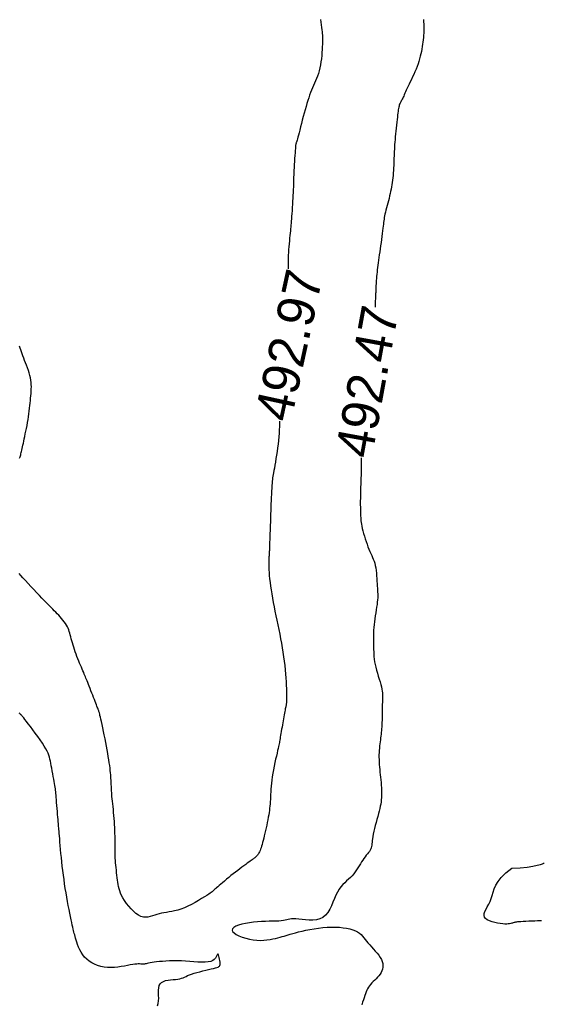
# Model space of a CAD drawing. Header units: millimetres. Extents: x 32690613 to 32693367, y 5343692 to 5344708.
# Tile 430 of 656: x 32692765 to 32692779, y 5344126 to 5344152. Entities that reach past the tile are written whole.
import ezdxf
from ezdxf.enums import TextEntityAlignment as Align

# ---------------------------------------------------------------- set-up
doc = ezdxf.new("R2010")
doc.units = ezdxf.units.MM
doc.header["$LTSCALE"] = 20
doc.layers.add('02-DGM_HL_492.50', color=92, linetype='Continuous')
doc.layers.add('02-DGM_HL_493.00', color=102, linetype='Continuous')

msp = doc.modelspace()

# ---------------------------------------------------------------- linework, layer by layer
at = {"layer": '02-DGM_HL_492.50', "elevation": 492.5, "flags": 128}
for points in [[(32692775.927, 5344152.008), (32692775.931, 5344151.947), (32692775.935, 5344151.885), (32692775.938, 5344151.824), (32692775.939, 5344151.764), (32692775.938, 5344151.703), (32692775.936, 5344151.643), (32692775.932, 5344151.583), (32692775.927, 5344151.523), (32692775.92, 5344151.463), (32692775.913, 5344151.402), (32692775.904, 5344151.341), (32692775.894, 5344151.278), (32692775.883, 5344151.215), (32692775.871, 5344151.15), (32692775.857, 5344151.085), (32692775.842, 5344151.018), (32692775.825, 5344150.951), (32692775.805, 5344150.883), (32692775.783, 5344150.814), (32692775.758, 5344150.744), (32692775.73, 5344150.674), (32692775.7, 5344150.603), (32692775.668, 5344150.533), (32692775.636, 5344150.464), (32692775.603, 5344150.397), (32692775.572, 5344150.333), (32692775.541, 5344150.271), (32692775.514, 5344150.213), (32692775.489, 5344150.16), (32692775.466, 5344150.11), (32692775.446, 5344150.065), (32692775.428, 5344150.023), (32692775.412, 5344149.985), (32692775.397, 5344149.95), (32692775.383, 5344149.918), (32692775.37, 5344149.889), (32692775.356, 5344149.863), (32692775.343, 5344149.839), (32692775.331, 5344149.817), (32692775.319, 5344149.795), (32692775.307, 5344149.774), (32692775.297, 5344149.753), (32692775.287, 5344149.73), (32692775.278, 5344149.706), (32692775.271, 5344149.68), (32692775.264, 5344149.65), (32692775.257, 5344149.618), (32692775.251, 5344149.581), (32692775.246, 5344149.539), (32692775.24, 5344149.492), (32692775.234, 5344149.439), (32692775.227, 5344149.38), (32692775.219, 5344149.314), (32692775.211, 5344149.242), (32692775.203, 5344149.166), (32692775.194, 5344149.088), (32692775.186, 5344149.008), (32692775.178, 5344148.929), (32692775.17, 5344148.851), (32692775.163, 5344148.777), (32692775.158, 5344148.708), (32692775.153, 5344148.642), (32692775.149, 5344148.58), (32692775.145, 5344148.519), (32692775.143, 5344148.46), (32692775.14, 5344148.401), (32692775.138, 5344148.341), (32692775.135, 5344148.28), (32692775.133, 5344148.216), (32692775.13, 5344148.15), (32692775.127, 5344148.083), (32692775.124, 5344148.015), (32692775.12, 5344147.946), (32692775.115, 5344147.879), (32692775.11, 5344147.812), (32692775.104, 5344147.747), (32692775.097, 5344147.684), (32692775.089, 5344147.622), (32692775.08, 5344147.562), (32692775.069, 5344147.503), (32692775.058, 5344147.443), (32692775.045, 5344147.383), (32692775.032, 5344147.323), (32692775.017, 5344147.26), (32692775.001, 5344147.196), (32692774.984, 5344147.131), (32692774.966, 5344147.066), (32692774.949, 5344147.001), (32692774.933, 5344146.938), (32692774.917, 5344146.878), (32692774.903, 5344146.821), (32692774.891, 5344146.769), (32692774.881, 5344146.721), (32692774.873, 5344146.677), (32692774.867, 5344146.635), (32692774.861, 5344146.592), (32692774.856, 5344146.549), (32692774.851, 5344146.501), (32692774.845, 5344146.449), (32692774.838, 5344146.39), (32692774.83, 5344146.324), (32692774.82, 5344146.25), (32692774.81, 5344146.171), (32692774.799, 5344146.088), (32692774.787, 5344146.003), (32692774.775, 5344145.918), (32692774.763, 5344145.834), (32692774.751, 5344145.752), (32692774.74, 5344145.674), (32692774.73, 5344145.6), (32692774.72, 5344145.53), (32692774.711, 5344145.462), (32692774.703, 5344145.397), (32692774.695, 5344145.334), (32692774.687, 5344145.272), (32692774.681, 5344145.212), (32692774.675, 5344145.153), (32692774.669, 5344145.095), (32692774.664, 5344145.039), (32692774.66, 5344144.986), (32692774.657, 5344144.937), (32692774.654, 5344144.892), (32692774.651, 5344144.852), (32692774.649, 5344144.817), (32692774.647, 5344144.789), (32692774.646, 5344144.766), (32692774.645, 5344144.748), (32692774.644, 5344144.734), (32692774.644, 5344144.723), (32692774.644, 5344144.715), (32692774.644, 5344144.708), (32692774.644, 5344144.702), (32692774.644, 5344144.695), (32692774.644, 5344144.687), (32692774.644, 5344144.675), (32692774.643, 5344144.658), (32692774.642, 5344144.634), (32692774.641, 5344144.601), (32692774.639, 5344144.558), (32692774.637, 5344144.502), (32692774.633, 5344144.432), (32692774.629, 5344144.351), (32692774.625, 5344144.263)], [(32692774.25, 5344140.215), (32692774.252, 5344140.186), (32692774.254, 5344140.119), (32692774.254, 5344140.049), (32692774.254, 5344139.977), (32692774.252, 5344139.903), (32692774.251, 5344139.826), (32692774.248, 5344139.748), (32692774.246, 5344139.667), (32692774.243, 5344139.586), (32692774.24, 5344139.504), (32692774.238, 5344139.422), (32692774.236, 5344139.342), (32692774.234, 5344139.264), (32692774.232, 5344139.189), (32692774.23, 5344139.119), (32692774.229, 5344139.053), (32692774.229, 5344138.994), (32692774.229, 5344138.939), (32692774.23, 5344138.889), (32692774.23, 5344138.843), (32692774.232, 5344138.8), (32692774.233, 5344138.759), (32692774.234, 5344138.72), (32692774.236, 5344138.682), (32692774.237, 5344138.643), (32692774.239, 5344138.604), (32692774.242, 5344138.563), (32692774.246, 5344138.52), (32692774.252, 5344138.474), (32692774.259, 5344138.425), (32692774.269, 5344138.371), (32692774.282, 5344138.311), (32692774.298, 5344138.247), (32692774.317, 5344138.178), (32692774.338, 5344138.105), (32692774.361, 5344138.032), (32692774.385, 5344137.958), (32692774.411, 5344137.886), (32692774.436, 5344137.817), (32692774.462, 5344137.752), (32692774.488, 5344137.692), (32692774.512, 5344137.636), (32692774.536, 5344137.584), (32692774.558, 5344137.533), (32692774.579, 5344137.482), (32692774.599, 5344137.43), (32692774.616, 5344137.374), (32692774.631, 5344137.315), (32692774.643, 5344137.25), (32692774.653, 5344137.182), (32692774.661, 5344137.11), (32692774.668, 5344137.037), (32692774.673, 5344136.964), (32692774.678, 5344136.893), (32692774.682, 5344136.825), (32692774.686, 5344136.761), (32692774.689, 5344136.702), (32692774.693, 5344136.648), (32692774.696, 5344136.597), (32692774.697, 5344136.548), (32692774.698, 5344136.498), (32692774.697, 5344136.446), (32692774.693, 5344136.391), (32692774.687, 5344136.331), (32692774.679, 5344136.265), (32692774.668, 5344136.194), (32692774.656, 5344136.119), (32692774.644, 5344136.041), (32692774.631, 5344135.961), (32692774.618, 5344135.881), (32692774.607, 5344135.801), (32692774.598, 5344135.723), (32692774.591, 5344135.647), (32692774.587, 5344135.574), (32692774.584, 5344135.503), (32692774.583, 5344135.435), (32692774.583, 5344135.368), (32692774.584, 5344135.303), (32692774.585, 5344135.239), (32692774.586, 5344135.176), (32692774.587, 5344135.114), (32692774.588, 5344135.052), (32692774.589, 5344134.989), (32692774.592, 5344134.926), (32692774.597, 5344134.861), (32692774.604, 5344134.794), (32692774.615, 5344134.724), (32692774.628, 5344134.651), (32692774.646, 5344134.575), (32692774.667, 5344134.496), (32692774.69, 5344134.416), (32692774.713, 5344134.336), (32692774.737, 5344134.258), (32692774.759, 5344134.182), (32692774.779, 5344134.111), (32692774.796, 5344134.046), (32692774.808, 5344133.987), (32692774.817, 5344133.934), (32692774.823, 5344133.884), (32692774.825, 5344133.837), (32692774.826, 5344133.79), (32692774.826, 5344133.741), (32692774.824, 5344133.69), (32692774.822, 5344133.634), (32692774.821, 5344133.573), (32692774.819, 5344133.507), (32692774.818, 5344133.437), (32692774.817, 5344133.366), (32692774.816, 5344133.294), (32692774.814, 5344133.222), (32692774.813, 5344133.154), (32692774.81, 5344133.089), (32692774.808, 5344133.028), (32692774.805, 5344132.973), (32692774.801, 5344132.92), (32692774.797, 5344132.87), (32692774.792, 5344132.821), (32692774.787, 5344132.773), (32692774.781, 5344132.725), (32692774.775, 5344132.675), (32692774.768, 5344132.624), (32692774.761, 5344132.57), (32692774.754, 5344132.515), (32692774.747, 5344132.457), (32692774.741, 5344132.399), (32692774.736, 5344132.339), (32692774.733, 5344132.278), (32692774.731, 5344132.216), (32692774.731, 5344132.153), (32692774.732, 5344132.089), (32692774.735, 5344132.024), (32692774.74, 5344131.958), (32692774.745, 5344131.891), (32692774.751, 5344131.824), (32692774.758, 5344131.755), (32692774.765, 5344131.685), (32692774.772, 5344131.614), (32692774.779, 5344131.543), (32692774.786, 5344131.471), (32692774.791, 5344131.4), (32692774.796, 5344131.33), (32692774.799, 5344131.262), (32692774.801, 5344131.195), (32692774.8, 5344131.131), (32692774.798, 5344131.07), (32692774.793, 5344131.011), (32692774.786, 5344130.952), (32692774.777, 5344130.894), (32692774.765, 5344130.834), (32692774.751, 5344130.772), (32692774.736, 5344130.706), (32692774.718, 5344130.636), (32692774.698, 5344130.561), (32692774.676, 5344130.482), (32692774.654, 5344130.401), (32692774.633, 5344130.319), (32692774.612, 5344130.238), (32692774.593, 5344130.161), (32692774.577, 5344130.088), (32692774.564, 5344130.021), (32692774.555, 5344129.962), (32692774.549, 5344129.91), (32692774.545, 5344129.864), (32692774.541, 5344129.822), (32692774.537, 5344129.785), (32692774.532, 5344129.75), (32692774.524, 5344129.717), (32692774.512, 5344129.686), (32692774.495, 5344129.654), (32692774.474, 5344129.621), (32692774.449, 5344129.587), (32692774.421, 5344129.552), (32692774.391, 5344129.515), (32692774.36, 5344129.475), (32692774.328, 5344129.433), (32692774.295, 5344129.387), (32692774.263, 5344129.338), (32692774.231, 5344129.286), (32692774.198, 5344129.232), (32692774.164, 5344129.177), (32692774.129, 5344129.122), (32692774.092, 5344129.067), (32692774.052, 5344129.014), (32692774.008, 5344128.964), (32692773.962, 5344128.917), (32692773.912, 5344128.871), (32692773.861, 5344128.825), (32692773.809, 5344128.777), (32692773.758, 5344128.725), (32692773.707, 5344128.667), (32692773.659, 5344128.602), (32692773.614, 5344128.526), (32692773.573, 5344128.441), (32692773.533, 5344128.348), (32692773.494, 5344128.251), (32692773.453, 5344128.154), (32692773.407, 5344128.061), (32692773.356, 5344127.976), (32692773.296, 5344127.903), (32692773.225, 5344127.845), (32692773.143, 5344127.805), (32692773.052, 5344127.782), (32692772.955, 5344127.771), (32692772.856, 5344127.771), (32692772.757, 5344127.777), (32692772.662, 5344127.786), (32692772.574, 5344127.797), (32692772.497, 5344127.804), (32692772.433, 5344127.806), (32692772.38, 5344127.804), (32692772.334, 5344127.798), (32692772.292, 5344127.789), (32692772.251, 5344127.779), (32692772.208, 5344127.769), (32692772.16, 5344127.759), (32692772.103, 5344127.751), (32692772.035, 5344127.746), (32692771.957, 5344127.743), (32692771.87, 5344127.74), (32692771.775, 5344127.738), (32692771.675, 5344127.736), (32692771.57, 5344127.732), (32692771.463, 5344127.725), (32692771.354, 5344127.715), (32692771.246, 5344127.701), (32692771.141, 5344127.682), (32692771.043, 5344127.661), (32692770.956, 5344127.635), (32692770.882, 5344127.606), (32692770.826, 5344127.574), (32692770.79, 5344127.54), (32692770.779, 5344127.503), (32692770.793, 5344127.464), (32692770.831, 5344127.424), (32692770.89, 5344127.384), (32692770.964, 5344127.346), (32692771.05, 5344127.311), (32692771.145, 5344127.281), (32692771.245, 5344127.256), (32692771.346, 5344127.238), (32692771.444, 5344127.228), (32692771.539, 5344127.225), (32692771.631, 5344127.228), (32692771.718, 5344127.236), (32692771.8, 5344127.248), (32692771.877, 5344127.263), (32692771.949, 5344127.279), (32692772.014, 5344127.295), (32692772.073, 5344127.311), (32692772.127, 5344127.327), (32692772.179, 5344127.342), (32692772.232, 5344127.358), (32692772.286, 5344127.374), (32692772.345, 5344127.392), (32692772.411, 5344127.41), (32692772.485, 5344127.43), (32692772.57, 5344127.452), (32692772.664, 5344127.475), (32692772.766, 5344127.498), (32692772.874, 5344127.52), (32692772.987, 5344127.54), (32692773.103, 5344127.557), (32692773.219, 5344127.571), (32692773.335, 5344127.581), (32692773.449, 5344127.585), (32692773.56, 5344127.584), (32692773.666, 5344127.577), (32692773.767, 5344127.567), (32692773.862, 5344127.552), (32692773.949, 5344127.532), (32692774.027, 5344127.509), (32692774.096, 5344127.482), (32692774.155, 5344127.451), (32692774.205, 5344127.417), (32692774.248, 5344127.381), (32692774.287, 5344127.341), (32692774.323, 5344127.298), (32692774.358, 5344127.253), (32692774.395, 5344127.205), (32692774.436, 5344127.155), (32692774.481, 5344127.103), (32692774.53, 5344127.049), (32692774.581, 5344126.993), (32692774.632, 5344126.937), (32692774.68, 5344126.88), (32692774.725, 5344126.823), (32692774.764, 5344126.767), (32692774.796, 5344126.711), (32692774.818, 5344126.656), (32692774.832, 5344126.603), (32692774.838, 5344126.551), (32692774.835, 5344126.501), (32692774.826, 5344126.452), (32692774.81, 5344126.404), (32692774.788, 5344126.359), (32692774.761, 5344126.315), (32692774.729, 5344126.273), (32692774.694, 5344126.233), (32692774.656, 5344126.193), (32692774.617, 5344126.155), (32692774.578, 5344126.117), (32692774.541, 5344126.08), (32692774.505, 5344126.042), (32692774.473, 5344126.003), (32692774.446, 5344125.964), (32692774.422, 5344125.924), (32692774.401, 5344125.881), (32692774.383, 5344125.836), (32692774.365, 5344125.789), (32692774.348, 5344125.738), (32692774.331, 5344125.682), (32692774.312, 5344125.623), (32692774.291, 5344125.559), (32692774.268, 5344125.491)], [(32692768.775, 5344125.461), (32692768.794, 5344125.525), (32692768.804, 5344125.594), (32692768.806, 5344125.667), (32692768.804, 5344125.742), (32692768.801, 5344125.815), (32692768.801, 5344125.886), (32692768.805, 5344125.951), (32692768.818, 5344126.009), (32692768.843, 5344126.057), (32692768.882, 5344126.095), (32692768.932, 5344126.122), (32692768.992, 5344126.142), (32692769.057, 5344126.155), (32692769.126, 5344126.164), (32692769.194, 5344126.17), (32692769.26, 5344126.176), (32692769.32, 5344126.183), (32692769.372, 5344126.193), (32692769.418, 5344126.206), (32692769.459, 5344126.221), (32692769.499, 5344126.238), (32692769.54, 5344126.257), (32692769.584, 5344126.277), (32692769.633, 5344126.297), (32692769.69, 5344126.319), (32692769.756, 5344126.341), (32692769.83, 5344126.362), (32692769.909, 5344126.383), (32692769.989, 5344126.404), (32692770.07, 5344126.423), (32692770.146, 5344126.441), (32692770.217, 5344126.458), (32692770.279, 5344126.472), (32692770.331, 5344126.484), (32692770.371, 5344126.495), (32692770.403, 5344126.506), (32692770.426, 5344126.518), (32692770.442, 5344126.533), (32692770.452, 5344126.551), (32692770.457, 5344126.575), (32692770.457, 5344126.604), (32692770.455, 5344126.64), (32692770.449, 5344126.68), (32692770.442, 5344126.723), (32692770.433, 5344126.764), (32692770.424, 5344126.801), (32692770.414, 5344126.832), (32692770.404, 5344126.853), (32692770.396, 5344126.862), (32692770.388, 5344126.857), (32692770.38, 5344126.84), (32692770.369, 5344126.814), (32692770.354, 5344126.782), (32692770.331, 5344126.748), (32692770.3, 5344126.714), (32692770.259, 5344126.684), (32692770.204, 5344126.66), (32692770.135, 5344126.645), (32692770.053, 5344126.639), (32692769.961, 5344126.638), (32692769.861, 5344126.642), (32692769.754, 5344126.65), (32692769.643, 5344126.658), (32692769.53, 5344126.667), (32692769.418, 5344126.673), (32692769.307, 5344126.676), (32692769.2, 5344126.676), (32692769.098, 5344126.673), (32692769, 5344126.668), (32692768.909, 5344126.661), (32692768.825, 5344126.653), (32692768.749, 5344126.644), (32692768.682, 5344126.635), (32692768.625, 5344126.626), (32692768.576, 5344126.618), (32692768.535, 5344126.61), (32692768.499, 5344126.603), (32692768.469, 5344126.597), (32692768.443, 5344126.592), (32692768.419, 5344126.588), (32692768.396, 5344126.587), (32692768.373, 5344126.587), (32692768.349, 5344126.588), (32692768.322, 5344126.589), (32692768.291, 5344126.59), (32692768.256, 5344126.59), (32692768.215, 5344126.588), (32692768.166, 5344126.583), (32692768.108, 5344126.575), (32692768.041, 5344126.563), (32692767.966, 5344126.548), (32692767.884, 5344126.533), (32692767.797, 5344126.518), (32692767.706, 5344126.505), (32692767.613, 5344126.495), (32692767.519, 5344126.491), (32692767.425, 5344126.494), (32692767.334, 5344126.504), (32692767.245, 5344126.522), (32692767.16, 5344126.548), (32692767.079, 5344126.581), (32692767.004, 5344126.621), (32692766.933, 5344126.667), (32692766.869, 5344126.719), (32692766.812, 5344126.777), (32692766.762, 5344126.84), (32692766.719, 5344126.906), (32692766.682, 5344126.975), (32692766.651, 5344127.043), (32692766.625, 5344127.111), (32692766.603, 5344127.175), (32692766.585, 5344127.235), (32692766.57, 5344127.288), (32692766.556, 5344127.334), (32692766.545, 5344127.375), (32692766.535, 5344127.413), (32692766.525, 5344127.449), (32692766.515, 5344127.487), (32692766.505, 5344127.529), (32692766.494, 5344127.578), (32692766.481, 5344127.635), (32692766.466, 5344127.702), (32692766.45, 5344127.779), (32692766.432, 5344127.865), (32692766.413, 5344127.959), (32692766.393, 5344128.059), (32692766.372, 5344128.165), (32692766.352, 5344128.276), (32692766.332, 5344128.39), (32692766.312, 5344128.506), (32692766.293, 5344128.624), (32692766.275, 5344128.743), (32692766.258, 5344128.863), (32692766.241, 5344128.983), (32692766.226, 5344129.103), (32692766.212, 5344129.222), (32692766.199, 5344129.339), (32692766.186, 5344129.455), (32692766.176, 5344129.567), (32692766.166, 5344129.675), (32692766.157, 5344129.777), (32692766.149, 5344129.872), (32692766.142, 5344129.96), (32692766.136, 5344130.038), (32692766.13, 5344130.106), (32692766.125, 5344130.163), (32692766.121, 5344130.211), (32692766.117, 5344130.254), (32692766.113, 5344130.293), (32692766.11, 5344130.331), (32692766.106, 5344130.373), (32692766.102, 5344130.419), (32692766.097, 5344130.474), (32692766.091, 5344130.539), (32692766.086, 5344130.612), (32692766.079, 5344130.69), (32692766.073, 5344130.772), (32692766.067, 5344130.853), (32692766.06, 5344130.933), (32692766.055, 5344131.008), (32692766.049, 5344131.075), (32692766.044, 5344131.132), (32692766.04, 5344131.182), (32692766.036, 5344131.226), (32692766.031, 5344131.267), (32692766.026, 5344131.307), (32692766.02, 5344131.348), (32692766.012, 5344131.393), (32692766.004, 5344131.444), (32692765.993, 5344131.503), (32692765.982, 5344131.568), (32692765.969, 5344131.638), (32692765.956, 5344131.71), (32692765.942, 5344131.784), (32692765.928, 5344131.856), (32692765.915, 5344131.926), (32692765.903, 5344131.991), (32692765.892, 5344132.05), (32692765.88, 5344132.105), (32692765.867, 5344132.157), (32692765.851, 5344132.209), (32692765.83, 5344132.263), (32692765.804, 5344132.32), (32692765.77, 5344132.383), (32692765.727, 5344132.454), (32692765.675, 5344132.534), (32692765.616, 5344132.621), (32692765.551, 5344132.712), (32692765.485, 5344132.804), (32692765.418, 5344132.893), (32692765.354, 5344132.978), (32692765.295, 5344133.054), (32692765.245, 5344133.12), (32692765.204, 5344133.172), (32692765.173, 5344133.212), (32692765.149, 5344133.242), (32692765.132, 5344133.263), (32692765.12, 5344133.277), (32692765.113, 5344133.285), (32692765.107, 5344133.29), (32692765.104, 5344133.294), (32692765.1, 5344133.297), (32692765.095, 5344133.301), (32692765.089, 5344133.307), (32692765.08, 5344133.315), (32692765.067, 5344133.327), (32692765.05, 5344133.343)], [(32692778.303, 5344129.166), (32692778.532, 5344129.18), (32692778.721, 5344129.199), (32692778.872, 5344129.223), (32692778.99, 5344129.247), (32692779.077, 5344129.27), (32692779.135, 5344129.289), (32692779.168, 5344129.303), (32692779.179, 5344129.308)], [(32692779.102, 5344127.752), (32692779.088, 5344127.752), (32692779.049, 5344127.75), (32692778.992, 5344127.748), (32692778.921, 5344127.745), (32692778.842, 5344127.741), (32692778.761, 5344127.738), (32692778.681, 5344127.734), (32692778.609, 5344127.731), (32692778.55, 5344127.727), (32692778.501, 5344127.724), (32692778.462, 5344127.721), (32692778.43, 5344127.717), (32692778.405, 5344127.714), (32692778.383, 5344127.709), (32692778.364, 5344127.704), (32692778.345, 5344127.698), (32692778.325, 5344127.692), (32692778.303, 5344127.685), (32692778.277, 5344127.678), (32692778.247, 5344127.672), (32692778.211, 5344127.667), (32692778.169, 5344127.665), (32692778.119, 5344127.665), (32692778.061, 5344127.668), (32692777.994, 5344127.676), (32692777.921, 5344127.687), (32692777.846, 5344127.703), (32692777.773, 5344127.723), (32692777.705, 5344127.748), (32692777.646, 5344127.778), (32692777.6, 5344127.813), (32692777.57, 5344127.854), (32692777.559, 5344127.899), (32692777.565, 5344127.95), (32692777.583, 5344128.006), (32692777.612, 5344128.067), (32692777.646, 5344128.132), (32692777.683, 5344128.202), (32692777.719, 5344128.275), (32692777.751, 5344128.353), (32692777.776, 5344128.434), (32692777.8, 5344128.519), (32692777.83, 5344128.61), (32692777.872, 5344128.707), (32692777.934, 5344128.81), (32692778.022, 5344128.92), (32692778.142, 5344129.039), (32692778.303, 5344129.166)]]:
    msp.add_lwpolyline(points, dxfattribs=at)
at = {"layer": '02-DGM_HL_493.00', "elevation": 493, "flags": 128}
for points in [[(32692773.156, 5344152.008), (32692773.168, 5344151.935), (32692773.178, 5344151.863), (32692773.187, 5344151.796), (32692773.195, 5344151.735), (32692773.201, 5344151.681), (32692773.206, 5344151.633), (32692773.209, 5344151.588), (32692773.211, 5344151.545), (32692773.213, 5344151.501), (32692773.213, 5344151.454), (32692773.212, 5344151.403), (32692773.21, 5344151.344), (32692773.207, 5344151.277), (32692773.203, 5344151.203), (32692773.198, 5344151.123), (32692773.191, 5344151.04), (32692773.182, 5344150.954), (32692773.171, 5344150.869), (32692773.158, 5344150.785), (32692773.141, 5344150.704), (32692773.122, 5344150.628), (32692773.1, 5344150.556), (32692773.076, 5344150.488), (32692773.051, 5344150.422), (32692773.024, 5344150.358), (32692772.997, 5344150.296), (32692772.969, 5344150.233), (32692772.942, 5344150.17), (32692772.916, 5344150.106), (32692772.891, 5344150.04), (32692772.866, 5344149.971), (32692772.841, 5344149.9), (32692772.817, 5344149.826), (32692772.793, 5344149.748), (32692772.769, 5344149.666), (32692772.744, 5344149.58), (32692772.719, 5344149.489), (32692772.693, 5344149.395), (32692772.669, 5344149.301), (32692772.644, 5344149.208), (32692772.621, 5344149.119), (32692772.6, 5344149.035), (32692772.58, 5344148.959), (32692772.563, 5344148.893), (32692772.548, 5344148.838), (32692772.536, 5344148.794), (32692772.526, 5344148.759), (32692772.519, 5344148.731), (32692772.512, 5344148.711), (32692772.507, 5344148.695), (32692772.503, 5344148.683), (32692772.5, 5344148.673), (32692772.497, 5344148.664), (32692772.495, 5344148.655), (32692772.493, 5344148.642), (32692772.49, 5344148.626), (32692772.488, 5344148.604), (32692772.485, 5344148.574), (32692772.482, 5344148.535), (32692772.478, 5344148.485), (32692772.474, 5344148.422), (32692772.469, 5344148.35), (32692772.463, 5344148.271), (32692772.458, 5344148.189), (32692772.453, 5344148.105), (32692772.448, 5344148.024), (32692772.443, 5344147.948), (32692772.44, 5344147.88), (32692772.437, 5344147.823), (32692772.435, 5344147.776), (32692772.434, 5344147.736), (32692772.433, 5344147.704), (32692772.433, 5344147.677), (32692772.433, 5344147.655), (32692772.433, 5344147.634), (32692772.433, 5344147.616), (32692772.432, 5344147.596), (32692772.432, 5344147.576), (32692772.431, 5344147.552), (32692772.429, 5344147.524), (32692772.428, 5344147.491), (32692772.426, 5344147.451), (32692772.423, 5344147.403), (32692772.42, 5344147.345), (32692772.416, 5344147.278), (32692772.412, 5344147.202), (32692772.407, 5344147.12), (32692772.402, 5344147.035), (32692772.397, 5344146.949), (32692772.392, 5344146.864), (32692772.387, 5344146.784), (32692772.382, 5344146.709), (32692772.377, 5344146.643), (32692772.373, 5344146.584), (32692772.368, 5344146.53), (32692772.364, 5344146.478), (32692772.359, 5344146.428), (32692772.354, 5344146.376), (32692772.348, 5344146.321), (32692772.342, 5344146.262), (32692772.336, 5344146.196), (32692772.328, 5344146.124), (32692772.321, 5344146.049), (32692772.313, 5344145.971), (32692772.306, 5344145.893), (32692772.3, 5344145.815), (32692772.294, 5344145.739), (32692772.29, 5344145.668), (32692772.287, 5344145.601), (32692772.285, 5344145.539), (32692772.284, 5344145.48), (32692772.285, 5344145.422), (32692772.286, 5344145.366), (32692772.287, 5344145.309), (32692772.288, 5344145.298)], [(32692765.064, 5344140.207), (32692765.074, 5344140.235), (32692765.083, 5344140.262), (32692765.092, 5344140.291), (32692765.1, 5344140.32), (32692765.108, 5344140.352), (32692765.117, 5344140.386), (32692765.125, 5344140.422), (32692765.134, 5344140.462), (32692765.144, 5344140.505), (32692765.154, 5344140.552), (32692765.165, 5344140.603), (32692765.176, 5344140.658), (32692765.189, 5344140.719), (32692765.203, 5344140.784), (32692765.217, 5344140.854), (32692765.232, 5344140.928), (32692765.247, 5344141.004), (32692765.262, 5344141.082), (32692765.276, 5344141.161), (32692765.29, 5344141.24), (32692765.302, 5344141.319), (32692765.314, 5344141.396), (32692765.323, 5344141.472), (32692765.332, 5344141.545), (32692765.34, 5344141.617), (32692765.347, 5344141.687), (32692765.353, 5344141.755), (32692765.359, 5344141.821), (32692765.365, 5344141.885), (32692765.37, 5344141.947), (32692765.374, 5344142.007), (32692765.378, 5344142.066), (32692765.379, 5344142.125), (32692765.378, 5344142.183), (32692765.374, 5344142.243), (32692765.367, 5344142.304), (32692765.356, 5344142.366), (32692765.341, 5344142.431), (32692765.322, 5344142.498), (32692765.3, 5344142.566), (32692765.276, 5344142.634), (32692765.251, 5344142.702), (32692765.225, 5344142.769), (32692765.199, 5344142.835), (32692765.175, 5344142.898), (32692765.152, 5344142.958), (32692765.131, 5344143.015), (32692765.112, 5344143.069), (32692765.094, 5344143.12), (32692765.078, 5344143.168), (32692765.062, 5344143.214)], [(32692772.059, 5344141.203), (32692772.056, 5344141.131), (32692772.052, 5344141.051), (32692772.047, 5344140.965), (32692772.042, 5344140.875), (32692772.035, 5344140.78), (32692772.026, 5344140.683), (32692772.016, 5344140.584), (32692772.004, 5344140.484), (32692771.99, 5344140.383), (32692771.976, 5344140.285), (32692771.96, 5344140.19), (32692771.945, 5344140.099), (32692771.93, 5344140.014), (32692771.917, 5344139.937), (32692771.904, 5344139.869), (32692771.893, 5344139.811), (32692771.884, 5344139.761), (32692771.877, 5344139.715), (32692771.87, 5344139.672), (32692771.864, 5344139.629), (32692771.859, 5344139.582), (32692771.855, 5344139.53), (32692771.85, 5344139.469), (32692771.846, 5344139.397), (32692771.842, 5344139.318), (32692771.837, 5344139.232), (32692771.833, 5344139.145), (32692771.83, 5344139.058), (32692771.826, 5344138.974), (32692771.823, 5344138.896), (32692771.821, 5344138.828), (32692771.819, 5344138.771), (32692771.817, 5344138.723), (32692771.816, 5344138.682), (32692771.815, 5344138.644), (32692771.814, 5344138.607), (32692771.812, 5344138.567), (32692771.811, 5344138.522), (32692771.809, 5344138.468), (32692771.807, 5344138.405), (32692771.805, 5344138.333), (32692771.802, 5344138.255), (32692771.799, 5344138.174), (32692771.796, 5344138.092), (32692771.793, 5344138.013), (32692771.79, 5344137.938), (32692771.788, 5344137.871), (32692771.785, 5344137.813), (32692771.783, 5344137.764), (32692771.782, 5344137.722), (32692771.78, 5344137.687), (32692771.779, 5344137.656), (32692771.777, 5344137.628), (32692771.775, 5344137.602), (32692771.773, 5344137.577), (32692771.771, 5344137.55), (32692771.769, 5344137.523), (32692771.767, 5344137.492), (32692771.765, 5344137.458), (32692771.764, 5344137.419), (32692771.764, 5344137.375), (32692771.764, 5344137.324), (32692771.766, 5344137.266), (32692771.769, 5344137.199), (32692771.774, 5344137.125), (32692771.781, 5344137.043), (32692771.789, 5344136.955), (32692771.8, 5344136.861), (32692771.813, 5344136.761), (32692771.827, 5344136.657), (32692771.845, 5344136.549), (32692771.864, 5344136.437), (32692771.886, 5344136.322), (32692771.91, 5344136.205), (32692771.934, 5344136.085), (32692771.96, 5344135.964), (32692771.986, 5344135.841), (32692772.012, 5344135.717), (32692772.037, 5344135.593), (32692772.062, 5344135.469), (32692772.086, 5344135.345), (32692772.108, 5344135.222), (32692772.129, 5344135.099), (32692772.148, 5344134.978), (32692772.166, 5344134.857), (32692772.182, 5344134.738), (32692772.196, 5344134.621), (32692772.208, 5344134.506), (32692772.218, 5344134.394), (32692772.226, 5344134.287), (32692772.232, 5344134.185), (32692772.237, 5344134.089), (32692772.241, 5344134.002), (32692772.244, 5344133.924), (32692772.246, 5344133.856), (32692772.247, 5344133.799), (32692772.247, 5344133.752), (32692772.247, 5344133.714), (32692772.247, 5344133.683), (32692772.246, 5344133.658), (32692772.244, 5344133.638), (32692772.242, 5344133.622), (32692772.24, 5344133.607), (32692772.238, 5344133.593), (32692772.236, 5344133.579), (32692772.233, 5344133.564), (32692772.23, 5344133.548), (32692772.226, 5344133.53), (32692772.222, 5344133.509), (32692772.217, 5344133.484), (32692772.211, 5344133.455), (32692772.204, 5344133.421), (32692772.197, 5344133.382), (32692772.189, 5344133.34), (32692772.181, 5344133.293), (32692772.172, 5344133.244), (32692772.162, 5344133.192), (32692772.153, 5344133.137), (32692772.143, 5344133.08), (32692772.133, 5344133.023), (32692772.123, 5344132.964), (32692772.113, 5344132.906), (32692772.103, 5344132.85), (32692772.093, 5344132.795), (32692772.085, 5344132.744), (32692772.077, 5344132.696), (32692772.069, 5344132.654), (32692772.063, 5344132.616), (32692772.057, 5344132.582), (32692772.051, 5344132.55), (32692772.045, 5344132.517), (32692772.037, 5344132.481), (32692772.029, 5344132.44), (32692772.018, 5344132.392), (32692772.004, 5344132.334), (32692771.988, 5344132.265), (32692771.97, 5344132.187), (32692771.95, 5344132.102), (32692771.93, 5344132.01), (32692771.909, 5344131.915), (32692771.89, 5344131.819), (32692771.872, 5344131.723), (32692771.857, 5344131.629), (32692771.845, 5344131.54), (32692771.836, 5344131.455), (32692771.829, 5344131.373), (32692771.823, 5344131.296), (32692771.819, 5344131.222), (32692771.816, 5344131.152), (32692771.813, 5344131.085), (32692771.81, 5344131.02), (32692771.806, 5344130.959), (32692771.802, 5344130.9), (32692771.797, 5344130.841), (32692771.79, 5344130.784), (32692771.783, 5344130.725), (32692771.774, 5344130.666), (32692771.764, 5344130.604), (32692771.753, 5344130.539), (32692771.74, 5344130.472), (32692771.726, 5344130.401), (32692771.711, 5344130.329), (32692771.696, 5344130.256), (32692771.68, 5344130.183), (32692771.663, 5344130.112), (32692771.647, 5344130.043), (32692771.631, 5344129.978), (32692771.616, 5344129.917), (32692771.601, 5344129.861), (32692771.587, 5344129.808), (32692771.573, 5344129.76), (32692771.559, 5344129.717), (32692771.545, 5344129.677), (32692771.531, 5344129.641), (32692771.517, 5344129.609), (32692771.503, 5344129.581), (32692771.489, 5344129.556), (32692771.474, 5344129.534), (32692771.46, 5344129.515), (32692771.445, 5344129.498), (32692771.431, 5344129.483), (32692771.416, 5344129.47), (32692771.401, 5344129.457), (32692771.387, 5344129.445), (32692771.372, 5344129.434), (32692771.356, 5344129.421), (32692771.337, 5344129.408), (32692771.316, 5344129.392), (32692771.291, 5344129.374), (32692771.262, 5344129.354), (32692771.228, 5344129.329), (32692771.189, 5344129.301), (32692771.145, 5344129.269), (32692771.096, 5344129.233), (32692771.043, 5344129.195), (32692770.988, 5344129.153), (32692770.93, 5344129.109), (32692770.871, 5344129.063), (32692770.81, 5344129.016), (32692770.75, 5344128.967), (32692770.69, 5344128.918), (32692770.631, 5344128.869), (32692770.575, 5344128.822), (32692770.522, 5344128.777), (32692770.474, 5344128.736), (32692770.43, 5344128.699), (32692770.393, 5344128.667), (32692770.363, 5344128.641), (32692770.338, 5344128.62), (32692770.319, 5344128.605), (32692770.305, 5344128.592), (32692770.294, 5344128.583), (32692770.286, 5344128.576), (32692770.28, 5344128.57), (32692770.275, 5344128.565), (32692770.27, 5344128.56), (32692770.264, 5344128.553), (32692770.254, 5344128.544), (32692770.24, 5344128.532), (32692770.219, 5344128.516), (32692770.19, 5344128.496), (32692770.15, 5344128.469), (32692770.099, 5344128.435), (32692770.034, 5344128.395), (32692769.959, 5344128.348), (32692769.874, 5344128.298), (32692769.783, 5344128.246), (32692769.688, 5344128.195), (32692769.592, 5344128.147), (32692769.496, 5344128.104), (32692769.403, 5344128.067), (32692769.316, 5344128.038), (32692769.234, 5344128.017), (32692769.157, 5344128.001), (32692769.084, 5344127.989), (32692769.014, 5344127.979), (32692768.947, 5344127.969), (32692768.883, 5344127.958), (32692768.82, 5344127.943), (32692768.759, 5344127.924), (32692768.698, 5344127.903), (32692768.638, 5344127.882), (32692768.578, 5344127.864), (32692768.517, 5344127.851), (32692768.456, 5344127.846), (32692768.393, 5344127.852), (32692768.328, 5344127.871), (32692768.261, 5344127.905), (32692768.193, 5344127.953), (32692768.126, 5344128.01), (32692768.061, 5344128.076), (32692767.998, 5344128.147), (32692767.941, 5344128.221), (32692767.889, 5344128.295), (32692767.844, 5344128.367), (32692767.808, 5344128.434), (32692767.779, 5344128.497), (32692767.756, 5344128.557), (32692767.739, 5344128.615), (32692767.725, 5344128.672), (32692767.715, 5344128.729), (32692767.706, 5344128.788), (32692767.699, 5344128.849), (32692767.691, 5344128.912), (32692767.683, 5344128.979), (32692767.674, 5344129.046), (32692767.667, 5344129.115), (32692767.659, 5344129.183), (32692767.652, 5344129.25), (32692767.646, 5344129.315), (32692767.641, 5344129.377), (32692767.638, 5344129.436), (32692767.635, 5344129.492), (32692767.633, 5344129.546), (32692767.632, 5344129.599), (32692767.632, 5344129.653), (32692767.632, 5344129.708), (32692767.632, 5344129.766), (32692767.632, 5344129.826), (32692767.632, 5344129.891), (32692767.632, 5344129.959), (32692767.631, 5344130.031), (32692767.629, 5344130.105), (32692767.627, 5344130.183), (32692767.624, 5344130.262), (32692767.62, 5344130.342), (32692767.615, 5344130.424), (32692767.608, 5344130.506), (32692767.601, 5344130.588), (32692767.593, 5344130.669), (32692767.585, 5344130.748), (32692767.576, 5344130.825), (32692767.568, 5344130.899), (32692767.561, 5344130.968), (32692767.554, 5344131.033), (32692767.548, 5344131.093), (32692767.544, 5344131.148), (32692767.54, 5344131.198), (32692767.537, 5344131.246), (32692767.535, 5344131.29), (32692767.533, 5344131.333), (32692767.531, 5344131.374), (32692767.529, 5344131.414), (32692767.528, 5344131.455), (32692767.526, 5344131.496), (32692767.524, 5344131.538), (32692767.521, 5344131.583), (32692767.518, 5344131.63), (32692767.514, 5344131.681), (32692767.509, 5344131.736), (32692767.502, 5344131.795), (32692767.495, 5344131.86), (32692767.486, 5344131.93), (32692767.475, 5344132.006), (32692767.463, 5344132.086), (32692767.45, 5344132.17), (32692767.435, 5344132.259), (32692767.419, 5344132.352), (32692767.401, 5344132.449), (32692767.382, 5344132.55), (32692767.362, 5344132.651), (32692767.341, 5344132.753), (32692767.32, 5344132.851), (32692767.3, 5344132.946), (32692767.281, 5344133.033), (32692767.263, 5344133.112), (32692767.248, 5344133.18), (32692767.236, 5344133.236), (32692767.225, 5344133.281), (32692767.217, 5344133.316), (32692767.21, 5344133.345), (32692767.204, 5344133.367), (32692767.198, 5344133.386), (32692767.193, 5344133.402), (32692767.187, 5344133.418), (32692767.181, 5344133.436), (32692767.173, 5344133.455), (32692767.164, 5344133.477), (32692767.154, 5344133.503), (32692767.142, 5344133.533), (32692767.129, 5344133.567), (32692767.113, 5344133.606), (32692767.095, 5344133.652), (32692767.075, 5344133.704), (32692767.053, 5344133.76), (32692767.029, 5344133.821), (32692767.005, 5344133.882), (32692766.981, 5344133.945), (32692766.957, 5344134.005), (32692766.935, 5344134.063), (32692766.914, 5344134.116), (32692766.896, 5344134.164), (32692766.879, 5344134.207), (32692766.864, 5344134.246), (32692766.849, 5344134.282), (32692766.835, 5344134.318), (32692766.82, 5344134.354), (32692766.804, 5344134.391), (32692766.787, 5344134.432), (32692766.768, 5344134.476), (32692766.747, 5344134.523), (32692766.725, 5344134.574), (32692766.702, 5344134.628), (32692766.678, 5344134.684), (32692766.654, 5344134.742), (32692766.63, 5344134.802), (32692766.606, 5344134.863), (32692766.583, 5344134.925), (32692766.561, 5344134.988), (32692766.54, 5344135.05), (32692766.52, 5344135.112), (32692766.501, 5344135.172), (32692766.483, 5344135.231), (32692766.467, 5344135.288), (32692766.452, 5344135.343), (32692766.439, 5344135.395), (32692766.426, 5344135.444), (32692766.413, 5344135.491), (32692766.4, 5344135.537), (32692766.385, 5344135.581), (32692766.368, 5344135.625), (32692766.348, 5344135.668), (32692766.324, 5344135.712), (32692766.296, 5344135.756), (32692766.265, 5344135.8), (32692766.23, 5344135.844), (32692766.193, 5344135.888), (32692766.154, 5344135.932), (32692766.115, 5344135.975), (32692766.075, 5344136.017), (32692766.035, 5344136.058), (32692765.997, 5344136.098), (32692765.958, 5344136.137), (32692765.918, 5344136.177), (32692765.876, 5344136.22), (32692765.831, 5344136.266), (32692765.781, 5344136.317), (32692765.726, 5344136.374), (32692765.665, 5344136.439), (32692765.596, 5344136.511), (32692765.522, 5344136.589), (32692765.445, 5344136.67), (32692765.368, 5344136.753), (32692765.292, 5344136.834), (32692765.22, 5344136.912), (32692765.154, 5344136.982), (32692765.097, 5344137.045), (32692765.051, 5344137.096)]]:
    msp.add_lwpolyline(points, dxfattribs=at)

# ---------------------------------------------------------------- texts
at = {"layer": '02-DGM_HL_492.50'}
msp.add_text('492.47', height=1, rotation=79.6494, dxfattribs=at).set_placement((32692774.408, 5344142.267, 492.5), align=Align.MIDDLE)
at = {"layer": '02-DGM_HL_493.00'}
msp.add_text('492.97', height=1, rotation=77.6811, dxfattribs=at).set_placement((32692772.305, 5344143.244, 493), align=Align.MIDDLE)

doc.saveas('drawing.dxf')
